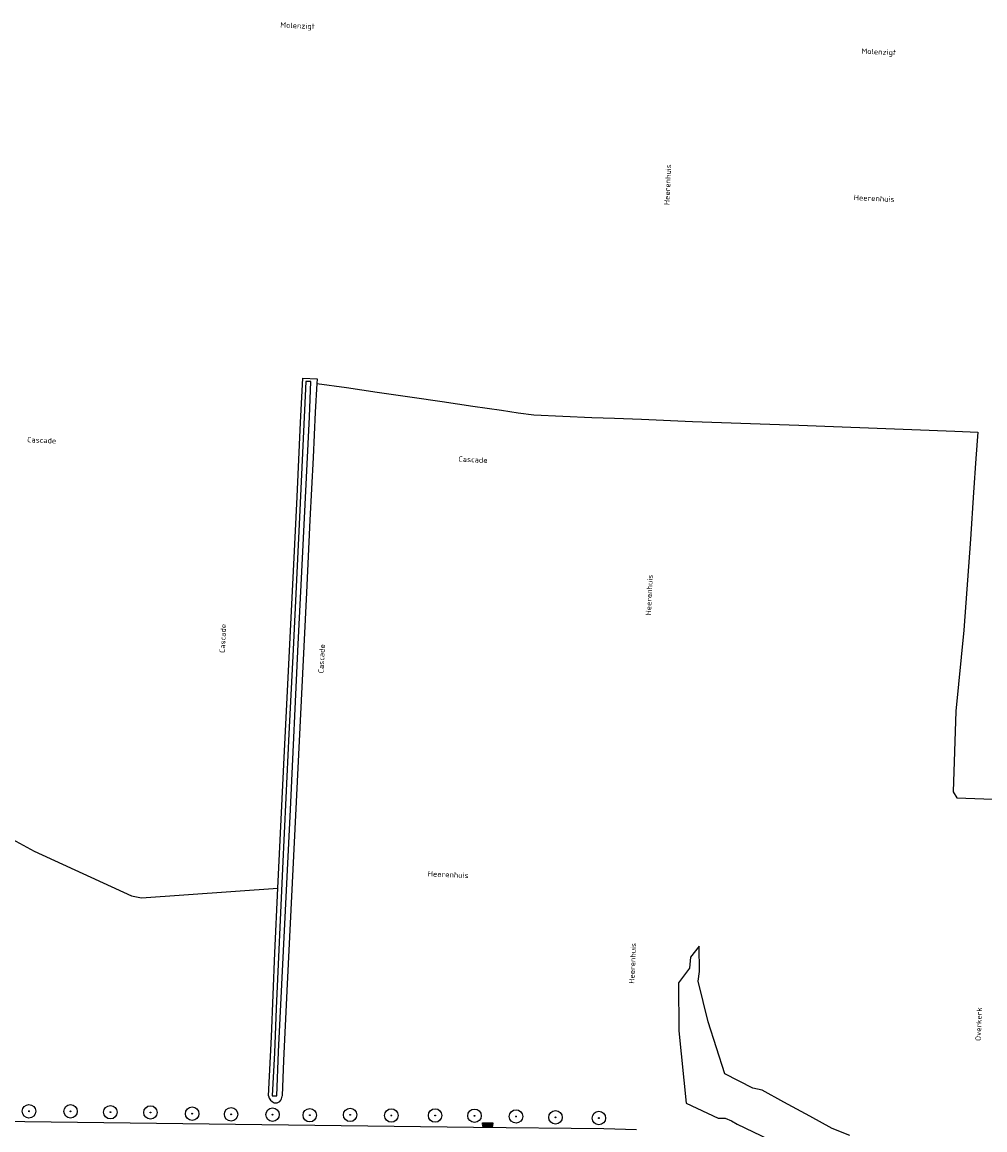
# Model space of a CAD drawing. Header units: metres. Extents: x 102000 to 105000, y 414600 to 420766.
# Tile 279 of 298: x 104557 to 104735, y 420294 to 420499. Entities that reach past the tile are written whole.
import ezdxf

# ---------------------------------------------------------------- set-up
doc = ezdxf.new("R2010")
doc.units = ezdxf.units.M
doc.layers.get('0').update_dxf_attribs({"color": 8})
doc.styles.add('MtXpl_NLCS-ISO', font='NLCS-ISO.ttf')

msp = doc.modelspace()

# ---------------------------------------------------------------- hatches: boundary and pattern name
at = {"ltscale": 0.1}
h = msp.add_hatch(color=256, dxfattribs=at)
edge = h.paths.add_edge_path()
edge.add_arc((104557.93, 420297.16), 0.075, 0, 360)
h = msp.add_hatch(color=256, dxfattribs=at)
edge = h.paths.add_edge_path()
edge.add_arc((104565.65, 420297.14), 0.075, 0, 360)
h = msp.add_hatch(color=256, dxfattribs=at)
edge = h.paths.add_edge_path()
edge.add_arc((104573.05, 420296.98), 0.075, 0, 360)
h = msp.add_hatch(color=256, dxfattribs=at)
edge = h.paths.add_edge_path()
edge.add_arc((104580.49, 420296.94), 0.075, 0, 360)
h = msp.add_hatch(color=256, dxfattribs=at)
edge = h.paths.add_edge_path()
edge.add_arc((104588.24, 420296.71), 0.075, 0, 360)
h = msp.add_hatch(color=256, dxfattribs=at)
edge = h.paths.add_edge_path()
edge.add_arc((104595.47, 420296.6), 0.075, 0, 360)
h = msp.add_hatch(color=256, dxfattribs=at)
edge = h.paths.add_edge_path()
edge.add_arc((104603.17, 420296.53), 0.075, 0, 360)
h = msp.add_hatch(color=256, dxfattribs=at)
edge = h.paths.add_edge_path()
edge.add_arc((104610.08, 420296.43), 0.075, 0, 360)
h = msp.add_hatch(color=256, dxfattribs=at)
edge = h.paths.add_edge_path()
edge.add_arc((104617.58, 420296.49), 0.075, 0, 360)
h = msp.add_hatch(color=256, dxfattribs=at)
edge = h.paths.add_edge_path()
edge.add_arc((104625.23, 420296.38), 0.075, 0, 360)
h = msp.add_hatch(color=256, dxfattribs=at)
edge = h.paths.add_edge_path()
edge.add_arc((104633.36, 420296.37), 0.075, 0, 360)
h = msp.add_hatch(color=256, dxfattribs=at)
edge = h.paths.add_edge_path()
edge.add_arc((104640.68, 420296.33), 0.075, 0, 360)
h = msp.add_hatch(color=256, dxfattribs=at)
edge = h.paths.add_edge_path()
edge.add_arc((104648.4, 420296.2), 0.075, 0, 360)
h = msp.add_hatch(color=256, dxfattribs=at)
edge = h.paths.add_edge_path()
edge.add_arc((104655.73, 420296.03), 0.075, 0, 360)
h = msp.add_hatch(color=256, dxfattribs=at)
edge = h.paths.add_edge_path()
edge.add_arc((104663.79, 420295.9), 0.075, 0, 360)
msp.add_hatch(color=256).paths.add_polyline_path([(104642.15, 420295.01), (104642.15, 420294.96), (104644.12, 420294.96), (104644.12, 420295.01)])

# ---------------------------------------------------------------- linework, layer by layer
for p, q in [((104609.37, 420432.73), (104608.26, 420408.79)), ((104608.37, 420425.09), (104608.78, 420433.3)), ((104608.78, 420433.3), (104611.43, 420433.21)), ((104610.3, 420432.72), (104609.37, 420432.73)), ((104610.02, 420426.12), (104610.3, 420432.72)), ((104611.38, 420432.36), (104611.07, 420427.03)), ((104611.43, 420433.21), (104611.38, 420432.36)), ((104611.38, 420432.36), (104616.9, 420431.6)), ((104616.9, 420431.6), (104622.6, 420430.7)), ((104622.6, 420430.7), (104629.1, 420429.8)), ((104629.1, 420429.8), (104634.7, 420429)), ((104634.7, 420429), (104640.4, 420428.1)), ((104640.4, 420428.1), (104645.7, 420427.4)), ((104608.7, 420398.61), (104610.02, 420426.12)), ((104611.07, 420427.03), (104610.72, 420418.61)), ((104645.7, 420427.4), (104648.8, 420426.9)), ((104648.8, 420426.9), (104651.7, 420426.5)), ((104651.7, 420426.5), (104662.5, 420426)), ((104662.5, 420426), (104666.7, 420425.9)), ((104666.7, 420425.9), (104671.7, 420425.7)), ((104671.7, 420425.7), (104681.2, 420425.3)), ((104607.76, 420411.26), (104608.37, 420425.09)), ((104681.2, 420425.3), (104700.9, 420424.6)), ((104700.9, 420424.6), (104721.9, 420423.8)), ((104721.9, 420423.8), (104729.9, 420423.5)), ((104729.9, 420423.5), (104734.2, 420423.3)), ((104734.2, 420423.3), (104733.8, 420418.4)), ((104610.72, 420418.61), (104610.09, 420406.98)), ((104733.8, 420418.4), (104733.4, 420412.1)), ((104607.15, 420398.71), (104607.76, 420411.26)), ((104733.4, 420412.1), (104732.8, 420403.4)), ((104608.26, 420408.79), (104607.02, 420382.95)), ((104610.09, 420406.98), (104609.48, 420393.54)), ((104732.8, 420403.4), (104731.6, 420386.5)), ((104605.37, 420364.13), (104607.15, 420398.71)), ((104607.92, 420383.95), (104608.7, 420398.61)), ((104609.48, 420393.54), (104605.8, 420319.55)), ((104731.6, 420386.5), (104730.1, 420371.5)), ((104607.02, 420382.95), (104606.2, 420367.28)), ((104606.48, 420353.23), (104607.92, 420383.95)), ((104730.1, 420371.5), (104729.6, 420356.5)), ((104606.2, 420367.28), (104605.66, 420355.38)), ((104604.18, 420338.61), (104605.37, 420364.13)), ((104729.6, 420356.5), (104730.3, 420355.4)), ((104605.66, 420355.38), (104604.99, 420342.23)), ((104730.3, 420355.4), (104735.3, 420355.2)), ((104735.3, 420355.2), (104748.1, 420354.9)), ((104604.29, 420308.23), (104606.48, 420353.23)), ((104548.7, 420351), (104558.9, 420345.5)), ((104558.9, 420345.5), (104577, 420337.2)), ((104604.99, 420342.23), (104603.83, 420316.24)), ((104577, 420337.2), (104578.8, 420336.8)), ((104578.8, 420336.8), (104604.18, 420338.61)), ((104603.61, 420326.57), (104604.18, 420338.61)), ((104682.39, 420327.85), (104680.8, 420325.78)), ((104682.5, 420323.13), (104682.39, 420327.85)), ((104602.98, 420310.96), (104603.61, 420326.57)), ((104680.8, 420325.78), (104680.62, 420323.73)), ((104680.62, 420323.73), (104678.57, 420321.03)), ((104682.22, 420321.31), (104682.5, 420323.13)), ((104678.57, 420321.03), (104678.66, 420312.1)), ((104684.09, 420313.77), (104682.22, 420321.31)), ((104605.8, 420319.55), (104605.22, 420306.56)), ((104603.83, 420316.24), (104603.51, 420308.01)), ((104687.16, 420304.09), (104684.09, 420313.77)), ((104602.42, 420300), (104602.98, 420310.96)), ((104678.66, 420312.1), (104680.01, 420298.65)), ((104603.98, 420300), (104604.29, 420308.23)), ((104603.51, 420308.01), (104603.12, 420300)), ((104605.22, 420306.56), (104604.94, 420300)), ((104692.37, 420301.44), (104687.16, 420304.09)), ((104603.12, 420300), (104603.98, 420300)), ((104694.12, 420301.09), (104692.37, 420301.44)), ((104698.17, 420298.83), (104694.12, 420301.09)), ((104680.01, 420298.65), (104685.97, 420295.9)), ((104702.96, 420296.22), (104698.17, 420298.83)), ((104685.97, 420295.9), (104687.23, 420295.85)), ((104707.1, 420293.94), (104702.96, 420296.22)), ((104557.13, 420295.22), (104519.35, 420295.8)), ((104596.3, 420294.72), (104557.13, 420295.22)), ((104640.51, 420294.12), (104596.3, 420294.72)), ((104664.69, 420293.9), (104640.51, 420294.12)), ((104642.15, 420294.96), (104642.15, 420295.01)), ((104642.15, 420295.01), (104644.12, 420295.01)), ((104644.12, 420294.96), (104642.15, 420294.96)), ((104642.15, 420294.69), (104642.15, 420294.88)), ((104642.15, 420294.88), (104644.12, 420294.88)), ((104644.12, 420294.69), (104642.15, 420294.69)), ((104642.15, 420294.61), (104642.15, 420294.41)), ((104644.12, 420294.61), (104642.15, 420294.61)), ((104642.15, 420294.41), (104644.12, 420294.41)), ((104642.44, 420294.96), (104642.44, 420294.88)), ((104642.44, 420294.61), (104642.44, 420294.69)), ((104642.49, 420294.96), (104642.49, 420294.88)), ((104642.49, 420294.61), (104642.49, 420294.69)), ((104643.77, 420294.96), (104643.77, 420294.88)), ((104643.77, 420294.61), (104643.77, 420294.69)), ((104643.82, 420294.96), (104643.82, 420294.88)), ((104643.82, 420294.61), (104643.82, 420294.69)), ((104644.12, 420295.01), (104644.12, 420294.96)), ((104644.12, 420294.88), (104644.12, 420294.69)), ((104644.12, 420294.41), (104644.12, 420294.61)), ((104670.76, 420293.71), (104664.69, 420293.9)), ((104687.23, 420295.85), (104688.44, 420295.39)), ((104688.44, 420295.39), (104689.46, 420294.74)), ((104689.46, 420294.74), (104720.56, 420280.03)), ((104710.41, 420292.64), (104707.1, 420293.94))]:
    msp.add_line(p, q)
for centre, radius in [((104557.93, 420297.16), 1.25), ((104565.65, 420297.14), 1.25), ((104573.05, 420296.98), 1.25), ((104580.49, 420296.94), 1.25), ((104588.24, 420296.71), 1.25), ((104557.93, 420297.16), 0.0225), ((104565.65, 420297.14), 0.0225), ((104573.05, 420296.98), 0.0225), ((104580.49, 420296.94), 0.0225), ((104588.24, 420296.71), 0.0225), ((104595.47, 420296.6), 1.25), ((104595.47, 420296.6), 0.0225), ((104603.17, 420296.53), 1.25), ((104603.17, 420296.53), 0.0225), ((104610.08, 420296.43), 1.25), ((104610.08, 420296.43), 0.0225), ((104617.58, 420296.49), 1.25), ((104617.58, 420296.49), 0.0225), ((104625.23, 420296.38), 1.25), ((104625.23, 420296.38), 0.0225), ((104633.36, 420296.37), 1.25), ((104633.36, 420296.37), 0.0225), ((104640.68, 420296.33), 1.25), ((104640.68, 420296.33), 0.0225), ((104648.4, 420296.2), 1.25), ((104648.4, 420296.2), 0.0225), ((104655.73, 420296.03), 1.25), ((104655.73, 420296.03), 0.0225), ((104663.79, 420295.9), 1.25), ((104663.79, 420295.9), 0.0225)]:
    msp.add_circle(centre, radius)
for centre in [(104557.93, 420297.16), (104565.65, 420297.14), (104573.05, 420296.98), (104580.49, 420296.94), (104588.24, 420296.71), (104595.47, 420296.6), (104603.17, 420296.53), (104610.08, 420296.43), (104617.58, 420296.49), (104625.23, 420296.38), (104633.36, 420296.37), (104640.68, 420296.33), (104648.4, 420296.2), (104655.73, 420296.03), (104663.79, 420295.9)]:
    msp.add_circle(centre, 0.075, dxfattribs=at)
for centre, radius, start, end in [((104604.18, 420300.38), 1.79, 192.2282, 245.8324), ((104603.72, 420299.93), 1.22, 256.8251, 3.0634)]:
    msp.add_arc(centre, radius, start, end)

# ---------------------------------------------------------------- texts
at = {"style": 'MtXpl_NLCS-ISO'}
for s, rotation, p in [('Molenzigt', 357.4209, (104604.58, 420498.46)), ('Molenzigt', 357.4209, (104712.54, 420493.6)), ('Heerenhuis', 87.4209, (104676.89, 420465.46)), ('Heerenhuis', 357.4209, (104711.12, 420466.4)), ('Cascade', 357.4209, (104557.57, 420421.43)), ('Cascade', 357.4209, (104637.7, 420417.82)), ('Heerenhuis', 87.4209, (104673.46, 420389.23)), ('Cascade', 87.4209, (104594.31, 420382.27)), ('Cascade', 87.4209, (104612.66, 420378.5)), ('Heerenhuis', 357.4209, (104631.99, 420340.81)), ('Heerenhuis', 87.4209, (104670.37, 420320.83)), ('Overkerk', 87.5926, (104734.71, 420310.19))]:
    msp.add_text(s, height=1, rotation=rotation, dxfattribs=at).set_placement(p)

doc.saveas('drawing.dxf')
